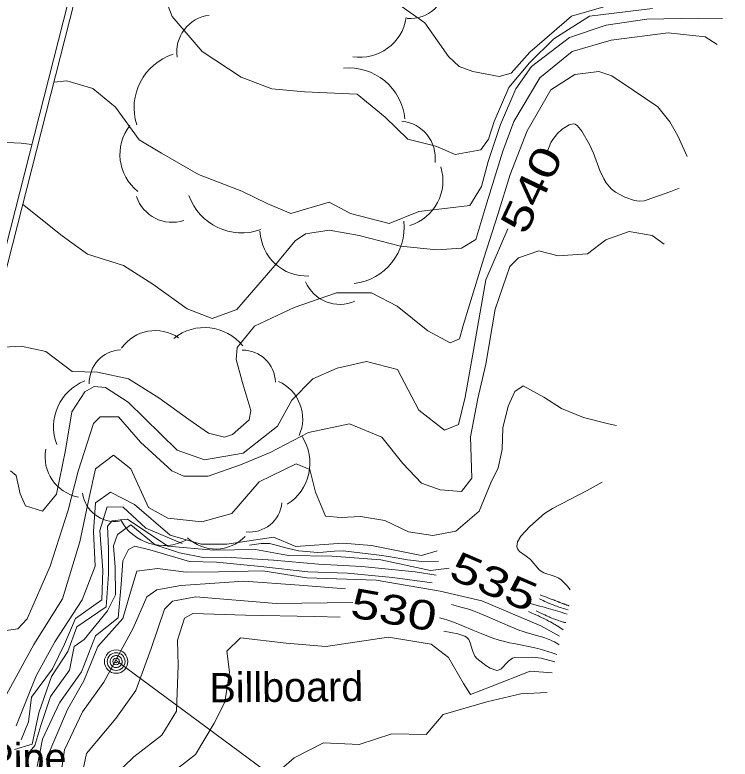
# Model space of a CAD drawing. Extents: x 2361284 to 2366480, y 6976556 to 6985346.
# Drawn here: x 2365134.5 to 2365250.6, y 6979834.6 to 6979955.5 of the extents above; entities that cross this region are included whole.
import ezdxf
from ezdxf.enums import TextEntityAlignment as Align

# ---------------------------------------------------------------- set-up
doc = ezdxf.new("R2010")
doc.units = 0
doc.header["$LTSCALE"] = 1.9
for name, color, linetype, lineweight in [('10', 7, 'Continuous', 13), ('12', 7, 'Continuous', 13), ('13', 7, 'Continuous', 13), ('16', 7, 'Continuous', 13), ('3', 7, 'Continuous', 13), ('4', 7, 'Continuous', 13)]:
    doc.layers.add(name, color=color, linetype=linetype, lineweight=lineweight)

msp = doc.modelspace()

# ---------------------------------------------------------------- linework, layer by layer
at = {"layer": '10'}
msp.add_line((2365151.143, 6979850.465), (2365184.377, 6979825.9), dxfattribs=at)
at = {"layer": '12'}
for points in [[(2365250.569, 6979958.667), (2365247.009, 6979958.634), (2365239.6, 6979957.393), (2365230.047, 6979956.782), (2365224.81, 6979955.271), (2365218.045, 6979949.417), (2365215.027, 6979946.018), (2365213.055, 6979945.476), (2365208.815, 6979946.299), (2365206.607, 6979947.058), (2365204.861, 6979948.721), (2365201.009, 6979954.175), (2365196.257, 6979957.541), (2365195.815, 6979957.757)], [(2365242.296, 6979927.346), (2365240.951, 6979926.813), (2365236.966, 6979925.356), (2365236.594, 6979925.26), (2365235.827, 6979925.216), (2365235.044, 6979925.335), (2365233.491, 6979925.882), (2365231.954, 6979926.695), (2365231.285, 6979927.207), (2365230.449, 6979928.174), (2365230.053, 6979928.843), (2365229.418, 6979930.22), (2365228.384, 6979933.039), (2365227.758, 6979934.427), (2365226.519, 6979936.586), (2365225.819, 6979937.47), (2365225.425, 6979937.711), (2365225.116, 6979937.753), (2365224.419, 6979937.594), (2365223.291, 6979936.893), (2365222.571, 6979936.229), (2365221.774, 6979935.249), (2365221.485, 6979934.769), (2365220.841, 6979933.062)], [(2365214.488, 6979920.722), (2365210.937, 6979912.427), (2365208.879, 6979900.717), (2365207.558, 6979893.394), (2365206.449, 6979888.973), (2365204.198, 6979888.061), (2365200.057, 6979891.273), (2365196.594, 6979897.88), (2365191.532, 6979899.162), (2365186.752, 6979898.087), (2365182.837, 6979896.38), (2365179.441, 6979892.917), (2365177.071, 6979888.693), (2365171.522, 6979884.29), (2365165.252, 6979883.211), (2365160.776, 6979884.778), (2365152.823, 6979892.594), (2365149.148, 6979894.956), (2365147.338, 6979895.132), (2365145.812, 6979894.28), (2365143.727, 6979890.997), (2365142.676, 6979884.766), (2365141.234, 6979877.642), (2365138.92, 6979874.861), (2365136.201, 6979875.734), (2365135.312, 6979877.718), (2365134.675, 6979880.657), (2365133.737, 6979881.421)], [(2365204.961, 6979865.638), (2365201.914, 6979865.279), (2365193.878, 6979866.962), (2365185.982, 6979867.577), (2365178.85, 6979867.709), (2365173.541, 6979868.67), (2365166.722, 6979868.555), (2365159.314, 6979869.205), (2365152.723, 6979873.572), (2365150.235, 6979873.302), (2365149.504, 6979872.462), (2365149.639, 6979868.773), (2365149.628, 6979864.641), (2365149.278, 6979859.378), (2365144.509, 6979856.082), (2365143.037, 6979852.128), (2365140.394, 6979848.063), (2365138.371, 6979842.133), (2365137.239, 6979837.062), (2365134.417, 6979836.185)], [(2365189.324, 6979860.039), (2365176.865, 6979859.88), (2365163.834, 6979860.956), (2365160.046, 6979860.272), (2365158.741, 6979858.998), (2365156.582, 6979852.597), (2365154.108, 6979845.793), (2365150.871, 6979841.222), (2365146.105, 6979835.557), (2365144.236, 6979826.948)], [(2365224.123, 6979858.189), (2365223.746, 6979858.298), (2365222.992, 6979858.517), (2365221.486, 6979858.958), (2365220.733, 6979859.177), (2365220.386, 6979859.276), (2365220.155, 6979859.342), (2365219.691, 6979859.471), (2365218.299, 6979859.853), (2365217.836, 6979859.982), (2365217.605, 6979860.047)], [(2365222.425, 6979851.603), (2365221.663, 6979851.89), (2365221.151, 6979852.068), (2365220.118, 6979852.391), (2365219.365, 6979852.593), (2365218.859, 6979852.714), (2365217.84, 6979852.929), (2365216.817, 6979853.124), (2365215.453, 6979853.382), (2365214.774, 6979853.522), (2365213.764, 6979853.76), (2365213.263, 6979853.896), (2365212.913, 6979854), (2365212.22, 6979854.224), (2365211.533, 6979854.47), (2365211.078, 6979854.642), (2365210.174, 6979855.005), (2365208.826, 6979855.576), (2365207.027, 6979856.339), (2365206.119, 6979856.701), (2365205.203, 6979857.037), (2365204.74, 6979857.193), (2365204.039, 6979857.408), (2365203.743, 6979857.487), (2365203.594, 6979857.519), (2365203.368, 6979857.552)]]:
    msp.add_lwpolyline(points, dxfattribs=at)
at = {"layer": '13'}
for points in [[(2365237.979, 6979956.507), (2365227.72, 6979955.279), (2365221.965, 6979951.574), (2365217.981, 6979947.706), (2365214.639, 6979943.694), (2365212.262, 6979938.131), (2365211.369, 6979935.273), (2365210.076, 6979933.559), (2365205.933, 6979932.77), (2365202.82, 6979934.13), (2365198.229, 6979935.298), (2365194.555, 6979938.843), (2365190.039, 6979942.6), (2365181.474, 6979942.959), (2365176.17, 6979943.468), (2365171.212, 6979945.331), (2365164.862, 6979949.521), (2365159.977, 6979955.185), (2365157.639, 6979961.263)], [(2365249.315, 6979954.854), (2365245.384, 6979954.917), (2365237.036, 6979954.758), (2365230.435, 6979953.785), (2365224.493, 6979951.788), (2365218.347, 6979947.099), (2365215.762, 6979943.455), (2365213.317, 6979937.661), (2365211.304, 6979931.651), (2365210.232, 6979927.581), (2365208.302, 6979924.533), (2365204.715, 6979924.109), (2365200.03, 6979923.554), (2365195.238, 6979921.619), (2365188.923, 6979923.239), (2365185.476, 6979925.036), (2365179.233, 6979923.217), (2365175.518, 6979924.761), (2365171.318, 6979926.831), (2365164.292, 6979929.555), (2365158.257, 6979933.017), (2365154.627, 6979935.163), (2365150.767, 6979940.477), (2365147.128, 6979943.532), (2365142.873, 6979944.782), (2365140.767, 6979944.542)], [(2365248.455, 6979950.666), (2365246.493, 6979951.907), (2365240.536, 6979952.551), (2365231.279, 6979951.333), (2365224.925, 6979949.512), (2365219.705, 6979945.262), (2365215.442, 6979938.171), (2365213.678, 6979933.323), (2365211.088, 6979924.939), (2365209.265, 6979919.022), (2365206.987, 6979917.58), (2365202.98, 6979917.322), (2365197.034, 6979917.896), (2365190.357, 6979919.632), (2365185.499, 6979920.516), (2365181.615, 6979919.918), (2365179.965, 6979918.763), (2365176.663, 6979914.792), (2365170.48, 6979907.642), (2365166.484, 6979906.144), (2365162.418, 6979907.725), (2365156.85, 6979911.742), (2365152.112, 6979914.778), (2365146.264, 6979916.623), (2365142.125, 6979919.614), (2365135.715, 6979924.713)], [(2365243.578, 6979932.448), (2365242.106, 6979935.815), (2365240.764, 6979938.092), (2365238.831, 6979940.544), (2365234.856, 6979943.236), (2365231.393, 6979945.583), (2365229.276, 6979946.273), (2365225.37, 6979945.766), (2365221.464, 6979943.299), (2365217.596, 6979936.662), (2365214.884, 6979929.556), (2365212.836, 6979923.056), (2365210.573, 6979915.964), (2365208.236, 6979908.411), (2365207.217, 6979905.011), (2365206.627, 6979902.866), (2365205.114, 6979902.202), (2365201.495, 6979904.166), (2365196.506, 6979908.179), (2365192.335, 6979910.349), (2365186.685, 6979910.346), (2365179.798, 6979907.96), (2365173.346, 6979904.899), (2365170.551, 6979901.473), (2365170.398, 6979899.501), (2365171.475, 6979895.561), (2365172.756, 6979891.233), (2365172.497, 6979889.73), (2365169.763, 6979887.314), (2365168.465, 6979886.889), (2365165.901, 6979887.567), (2365162.689, 6979889.757), (2365157.845, 6979893.302), (2365152.906, 6979896.395), (2365147.876, 6979897.437), (2365143.755, 6979897.548), (2365139.483, 6979900.838), (2365135.484, 6979901.67), (2365129.777, 6979901.365)], [(2365137.203, 6979934.446), (2365135.458, 6979934.652), (2365131.969, 6979934.818), (2365125.474, 6979934.315), (2365122.998, 6979934.491), (2365119.701, 6979934.945), (2365118.056, 6979935.045), (2365117.259, 6979935.014), (2365115.668, 6979934.794), (2365112.487, 6979934.178), (2365110.896, 6979934.046), (2365107.14, 6979934.246), (2365105.261, 6979934.52), (2365102.444, 6979935.167)], [(2365239.883, 6979918.213), (2365237.929, 6979919.624), (2365234.194, 6979920.269), (2365230.397, 6979918.933), (2365227.427, 6979916.644), (2365222.68, 6979916.369), (2365219.542, 6979917.159), (2365216.193, 6979915.993), (2365214.816, 6979914.614), (2365212.452, 6979907.691), (2365210.896, 6979898.776), (2365209.61, 6979893.204), (2365208.41, 6979886.941), (2365208.664, 6979880.233), (2365206.983, 6979878.097), (2365203.49, 6979878.374), (2365200.47, 6979879.415), (2365197.449, 6979882.607), (2365194.038, 6979886.905), (2365188.778, 6979889.085), (2365182.1, 6979887.651), (2365175.922, 6979884.392), (2365171.11, 6979882.386), (2365165.827, 6979880.596), (2365161.858, 6979880.568), (2365159.958, 6979881.42), (2365154.844, 6979886.072), (2365151.275, 6979890.198), (2365148.279, 6979890.199), (2365147.195, 6979889.129), (2365144.749, 6979881.356), (2365143.089, 6979875.03), (2365140.204, 6979865.942), (2365136.435, 6979857.416), (2365134.941, 6979855.761), (2365131.545, 6979855.279)], [(2365232.113, 6979888.807), (2365230.851, 6979889.075), (2365226.75, 6979890.086), (2365223.205, 6979891.583), (2365220.308, 6979893.386), (2365216.97, 6979895.224), (2365215.639, 6979894.321), (2365214.542, 6979891.931), (2365213.675, 6979888.441), (2365213.538, 6979884.92), (2365212.927, 6979881.904), (2365211.74, 6979879.463), (2365209.845, 6979874.875), (2365206.034, 6979871.619), (2365202.281, 6979870.923), (2365198.355, 6979871.546), (2365194.507, 6979873.359), (2365190.561, 6979874.002), (2365187.422, 6979873.872), (2365184.899, 6979874.078), (2365183.262, 6979877.972), (2365182.357, 6979881.633), (2365180.103, 6979882.588), (2365174.136, 6979879.665), (2365169.655, 6979874.493), (2365164.798, 6979873.157), (2365159.291, 6979873.725), (2365156.155, 6979875.464), (2365153.256, 6979881.757), (2365150.484, 6979883.99), (2365147.545, 6979881.772), (2365146.509, 6979877.132), (2365144.998, 6979869.919), (2365142.206, 6979860.651), (2365137.545, 6979853.246), (2365133.102, 6979845.113)], [(2365224.576, 6979862.094), (2365224.144, 6979862.691), (2365223.12, 6979863.74), (2365222.775, 6979863.988), (2365221.993, 6979864.337), (2365220.342, 6979864.881), (2365219.635, 6979865.327), (2365218.189, 6979867.013), (2365217.44, 6979867.605), (2365216.394, 6979868.358), (2365216.042, 6979868.774), (2365215.927, 6979869.126), (2365216.076, 6979869.933), (2365216.592, 6979870.807), (2365218.047, 6979872.413), (2365220.41, 6979874.494), (2365221.71, 6979875.328), (2365227.382, 6979878.231), (2365229.811, 6979879.594)], [(2365203.015, 6979868.43), (2365200.491, 6979867.715), (2365192.325, 6979869.339), (2365187.722, 6979869.665), (2365180.067, 6979869.162), (2365176.452, 6979870.678), (2365168.852, 6979869.535), (2365164.682, 6979869.516), (2365159.647, 6979870.998), (2365153.871, 6979875.982), (2365150.002, 6979877.946), (2365147.538, 6979876.232), (2365147.202, 6979871.61), (2365147.465, 6979865.981), (2365145.398, 6979860.471), (2365140.931, 6979853.688), (2365137.903, 6979848.149), (2365134.66, 6979840.038)], [(2365161.63, 6979869.647), (2365155.706, 6979872.141), (2365152.025, 6979875.535), (2365149.454, 6979875.6), (2365148.26, 6979871.77), (2365148.722, 6979865.333), (2365148.567, 6979860.501), (2365144.286, 6979857.46), (2365142.526, 6979853.313), (2365140.553, 6979849.294), (2365137.166, 6979844.692), (2365136.654, 6979840.697), (2365135.452, 6979837.755)], [(2365202.842, 6979864.507), (2365199.446, 6979865.055), (2365190.788, 6979865.913), (2365183.733, 6979866.266), (2365176.428, 6979866.936), (2365168.722, 6979867.433), (2365165.043, 6979867.358), (2365161.165, 6979868.122), (2365157.232, 6979869.445), (2365153.282, 6979872.677), (2365151.117, 6979871.087), (2365150.484, 6979869.281), (2365150.717, 6979865.782), (2365150.78, 6979861.282), (2365149.505, 6979858.69), (2365145.709, 6979854.034), (2365144.079, 6979852.938), (2365143.336, 6979849.081), (2365140.255, 6979844.821), (2365138.69, 6979840.076), (2365137.721, 6979836.847), (2365136.673, 6979835.597)], [(2365203.25, 6979866.771), (2365200.531, 6979866.735), (2365198.205, 6979867.009), (2365195.125, 6979867.535), (2365193.58, 6979867.769), (2365187.734, 6979868.425), (2365186.362, 6979868.401), (2365184.53, 6979868.211), (2365183.615, 6979868.186), (2365180.493, 6979868.456), (2365178.463, 6979868.925), (2365176.673, 6979869.44), (2365175.776, 6979869.611), (2365174.422, 6979869.628), (2365172.534, 6979869.38)], [(2365202.184, 6979863.241), (2365195.745, 6979864.13), (2365188.458, 6979864.821), (2365182.025, 6979865.029), (2365174.378, 6979865.877), (2365167.19, 6979866.598), (2365162.778, 6979866.717), (2365156.38, 6979868.627), (2365153.953, 6979869.183), (2365152.89, 6979868.654), (2365151.976, 6979866.823), (2365151.724, 6979863.001), (2365151.245, 6979857.576), (2365147.533, 6979854.641), (2365145.249, 6979848.789), (2365141.726, 6979843.765), (2365138.921, 6979837.858), (2365138.053, 6979833.43)], [(2365222.887, 6979854.567), (2365219.851, 6979856.249), (2365210.262, 6979860.328), (2365203.497, 6979861.903), (2365193.119, 6979863.665), (2365181.845, 6979864.088), (2365174.694, 6979865.21), (2365167.525, 6979865.022), (2365162.265, 6979864.972), (2365157.609, 6979865.577), (2365154.242, 6979865.165), (2365153.216, 6979861.725), (2365151.997, 6979857.444), (2365147.94, 6979852.905), (2365145.663, 6979847.313), (2365142.987, 6979842.677), (2365139.542, 6979834.594)], [(2365188.123, 6979862.257), (2365180.666, 6979862.896), (2365171.6, 6979863.51), (2365161.405, 6979862.803), (2365157.508, 6979862.131), (2365155.852, 6979860.99), (2365153.652, 6979855.879), (2365148.904, 6979847.144), (2365145.41, 6979842.33), (2365142.489, 6979836.162), (2365141.25, 6979827.59)], [(2365224.46, 6979859.503), (2365224.401, 6979859.524), (2365224.323, 6979859.552), (2365224.284, 6979859.566), (2365224.166, 6979859.609), (2365224.088, 6979859.637), (2365223.983, 6979859.676), (2365223.931, 6979859.695), (2365223.814, 6979859.738), (2365223.736, 6979859.767), (2365223.632, 6979859.805), (2365223.58, 6979859.825), (2365223.502, 6979859.854), (2365223.398, 6979859.893), (2365223.346, 6979859.912), (2365223.19, 6979859.971), (2365223.086, 6979860.01), (2365222.947, 6979860.063), (2365222.878, 6979860.089), (2365222.761, 6979860.133), (2365222.684, 6979860.163), (2365222.58, 6979860.203), (2365222.528, 6979860.223), (2365222.295, 6979860.313), (2365222.14, 6979860.373), (2365222.036, 6979860.413), (2365221.898, 6979860.466), (2365221.829, 6979860.493), (2365221.674, 6979860.553), (2365221.363, 6979860.674), (2365220.743, 6979860.916), (2365220.432, 6979861.037), (2365220.122, 6979861.158), (2365219.966, 6979861.218), (2365219.733, 6979861.308)], [(2365222.84, 6979853.207), (2365222.311, 6979853.508), (2365222.044, 6979853.651), (2365221.638, 6979853.853), (2365221.222, 6979854.036), (2365221.011, 6979854.12), (2365220.512, 6979854.3), (2365220.176, 6979854.41), (2365219.5, 6979854.616), (2365217.462, 6979855.195), (2365216.79, 6979855.409), (2365216.458, 6979855.526), (2365215.503, 6979855.891), (2365214.872, 6979856.149), (2365213.617, 6979856.687), (2365211.114, 6979857.787), (2365209.852, 6979858.31), (2365209.001, 6979858.635), (2365208.573, 6979858.788), (2365207.925, 6979859.005), (2365207.068, 6979859.261), (2365206.494, 6979859.417), (2365205.338, 6979859.711)], [(2365224.287, 6979858.841), (2365223.918, 6979858.953), (2365223.735, 6979859.011), (2365223.46, 6979859.098), (2365223.187, 6979859.187), (2365223.05, 6979859.233), (2365222.778, 6979859.325), (2365222.642, 6979859.372), (2365222.439, 6979859.444), (2365222.168, 6979859.542), (2365222.033, 6979859.592), (2365221.831, 6979859.668), (2365221.528, 6979859.785), (2365221.315, 6979859.871), (2365221.174, 6979859.93), (2365221.08, 6979859.969), (2365220.894, 6979860.051), (2365220.754, 6979860.113), (2365220.477, 6979860.239), (2365220.2, 6979860.368), (2365219.649, 6979860.627)], [(2365223.467, 6979855.643), (2365223.257, 6979855.787), (2365223.152, 6979855.858), (2365222.994, 6979855.963), (2365222.755, 6979856.119), (2365222.514, 6979856.271), (2365222.393, 6979856.346), (2365222.23, 6979856.444), (2365222.148, 6979856.492), (2365222.024, 6979856.563), (2365221.837, 6979856.668), (2365221.693, 6979856.747), (2365221.403, 6979856.902), (2365221.112, 6979857.054), (2365220.918, 6979857.154), (2365220.788, 6979857.22), (2365220.527, 6979857.351), (2365220.233, 6979857.495), (2365220.037, 6979857.59), (2365219.643, 6979857.777), (2365219.445, 6979857.87), (2365219.048, 6979858.052), (2365218.65, 6979858.233), (2365218.384, 6979858.353), (2365217.849, 6979858.59)], [(2365223.876, 6979856.787), (2365223.69, 6979856.834), (2365223.567, 6979856.866), (2365223.485, 6979856.889), (2365223.321, 6979856.935), (2365223.199, 6979856.971), (2365222.956, 6979857.046), (2365222.714, 6979857.125), (2365222.553, 6979857.18), (2365222.447, 6979857.217), (2365222.234, 6979857.294), (2365222.115, 6979857.339), (2365221.878, 6979857.43), (2365221.642, 6979857.525), (2365221.485, 6979857.59), (2365221.38, 6979857.634), (2365221.172, 6979857.723), (2365220.939, 6979857.826), (2365220.784, 6979857.895), (2365220.475, 6979858.038), (2365220.321, 6979858.11), (2365220.014, 6979858.257), (2365219.708, 6979858.407), (2365219.504, 6979858.508), (2365219.098, 6979858.712)], [(2365187.246, 6979857.659), (2365183.124, 6979857.76), (2365171.922, 6979858.023), (2365163.359, 6979858.262), (2365161.99, 6979857.516), (2365160.869, 6979853.968), (2365160.969, 6979849.819), (2365160.709, 6979842.396), (2365158.336, 6979838.503), (2365153.79, 6979835), (2365148.865, 6979830.253)], [(2365222.126, 6979850.44), (2365219.871, 6979851.009), (2365218.443, 6979851.186), (2365215.61, 6979851.128), (2365215.251, 6979851.03), (2365214.585, 6979850.523), (2365213.345, 6979849.249), (2365212.925, 6979849.05), (2365212.709, 6979849.04), (2365211.629, 6979849.381), (2365210.89, 6979849.812), (2365209.442, 6979850.959), (2365209.119, 6979851.334), (2365208.723, 6979852.238), (2365208.38, 6979853.502), (2365208.138, 6979854.042), (2365207.758, 6979854.452), (2365207.496, 6979854.591), (2365206.371, 6979854.957), (2365204.069, 6979855.379)], [(2365221.663, 6979848.646), (2365218.131, 6979848.932), (2365211.754, 6979846.422), (2365208.397, 6979845.129), (2365207.3, 6979846.89), (2365204.839, 6979851.146), (2365202.026, 6979853.289), (2365195.097, 6979854.413), (2365184.94, 6979852.897), (2365178.476, 6979853.435), (2365171.097, 6979854.305), (2365168.868, 6979852.154), (2365169.31, 6979848.768), (2365168.556, 6979843.87), (2365166.819, 6979840.474), (2365163.787, 6979835.405), (2365159.418, 6979831.983)], [(2365220.854, 6979845.468), (2365216.596, 6979845.247), (2365211.088, 6979843.935), (2365203.967, 6979841.877), (2365201.218, 6979838.641), (2365195.667, 6979838.718), (2365190.363, 6979836.977), (2365184.539, 6979837.252), (2365179.793, 6979834.857), (2365175.588, 6979831.137)]]:
    msp.add_lwpolyline(points, dxfattribs=at)
at = {"layer": '16'}
for centre, radius, start, end in [((2365198.505, 6979960.938), 6.083, 266.75639, 356.75639), ((2365166.804, 6979949.414), 6.083, 97.67633, 187.67633), ((2365190.464, 6979956.184), 7.612, 261.29095, 351.29095), ((2365162.933, 6979940.367), 9.13, 107.5607, 197.5607), ((2365188.671, 6979937.72), 9.13, 5.38038, 95.38038), ((2365196.624, 6979932.174), 6.083, 353.67685, 83.67685), ((2365159.125, 6979932.804), 7.612, 141.98145, 231.98145), ((2365196.328, 6979928.541), 7.612, 287.24504, 17.24504), ((2365171.305, 6979929.197), 9.13, 199.60803, 289.60803), ((2365160.002, 6979927.874), 6.083, 197.99976, 287.99976), ((2365188.507, 6979920.931), 9.13, 276.4271, 6.4271), ((2365181.849, 6979920.673), 7.612, 182.55418, 272.55418), ((2365187.227, 6979914.549), 6.083, 203.39039, 293.39039), ((2365165.256, 6979896.74), 7.963, 38.78178, 128.78178), ((2365157.248, 6979897.577), 6.639, 55.28081, 145.28081), ((2365151.834, 6979895.772), 5.306, 92.23769, 182.23769), ((2365171.435, 6979895.729), 5.306, 0.88462, 90.88462), ((2365148.695, 6979888.603), 7.963, 111.14202, 201.14202), ((2365174.543, 6979889.881), 6.639, 336.07608, 66.07608), ((2365174.392, 6979882.715), 7.963, 302.52869, 32.52869), ((2365146, 6979883.701), 6.639, 169.268, 259.268), ((2365150.704, 6979878.515), 5.306, 187.87442, 277.87442), ((2365172.54, 6979876.791), 5.306, 264.01663, 354.01663), ((2365158.613, 6979877.266), 7.963, 208.13165, 298.13165), ((2365167.056, 6979875.378), 6.639, 226.28807, 316.28807)]:
    msp.add_arc(centre, radius, start, end, dxfattribs=at)
at = {"layer": '3'}
for points in [[(2365172.711, 6980073.93), (2365040.06, 6979552.71), (2365040.135, 6979553.003)], [(2365173.641, 6980073.693), (2365040.991, 6979552.474), (2365041.014, 6979552.618)]]:
    msp.add_lwpolyline(points, dxfattribs=at)
msp.add_arc((2371230.665, 6978402.865), 6316.887, 164.76949, 166.37948, dxfattribs=at)
at = {"layer": '4'}
for radius in [1.9, 1.442, 0.539, 0.192]:
    msp.add_circle((2365150.893, 6979850.463), radius, dxfattribs=at)
for start, end in [(129.71376, 140.96379), (118.46406, 129.71409), (107.21593, 118.46597), (95.96582, 107.21585), (84.71553, 95.96557), (73.46552, 84.71555), (62.21535, 73.46538), (50.96397, 62.214), (39.71588, 50.96591), (174.71552, 185.96556), (163.46611, 174.71615), (185.96287, 197.21291), (152.21535, 163.46538), (197.21479, 208.46483), (140.96646, 152.21649), (208.46822, 219.71826), (28.46656, 39.7166), (320.96646, 332.21649), (17.21479, 28.46483), (332.21419, 343.46422), (5.96345, 17.21348), (343.46611, 354.71615), (354.71553, 5.96557), (219.71376, 230.96379), (230.96397, 242.214), (242.21812, 253.46815), (253.46258, 264.71261), (264.71553, 275.96557), (275.96582, 287.21585), (287.21593, 298.46597), (298.46406, 309.71409), (309.71589, 320.96592)]:
    msp.add_arc((2365150.893, 6979850.463), 0.973, start, end, dxfattribs=at)

# ---------------------------------------------------------------- texts
at = {"layer": '10'}
for s, p in [('Billboard', (2365166.057, 6979843.817)), ('Pipe', (2365130.013, 6979832.343))]:
    msp.add_text(s, height=4.799, rotation=0.545, dxfattribs=at).set_placement(p)
at = {"layer": '12'}
for s, rotation, width, p in [(' 540 ', 64.539, 1.35, (2365220.483, 6979926.079)), (' 535 ', 336.745, 1.35, (2365211.29, 6979861.241)), (' 530 ', 350, 1.3, (2365195.583, 6979856.513))]:
    msp.add_text(s, height=4.8, rotation=rotation, dxfattribs=dict(at, width=width)).set_placement(p, align=Align.CENTER)

doc.saveas('drawing.dxf')
